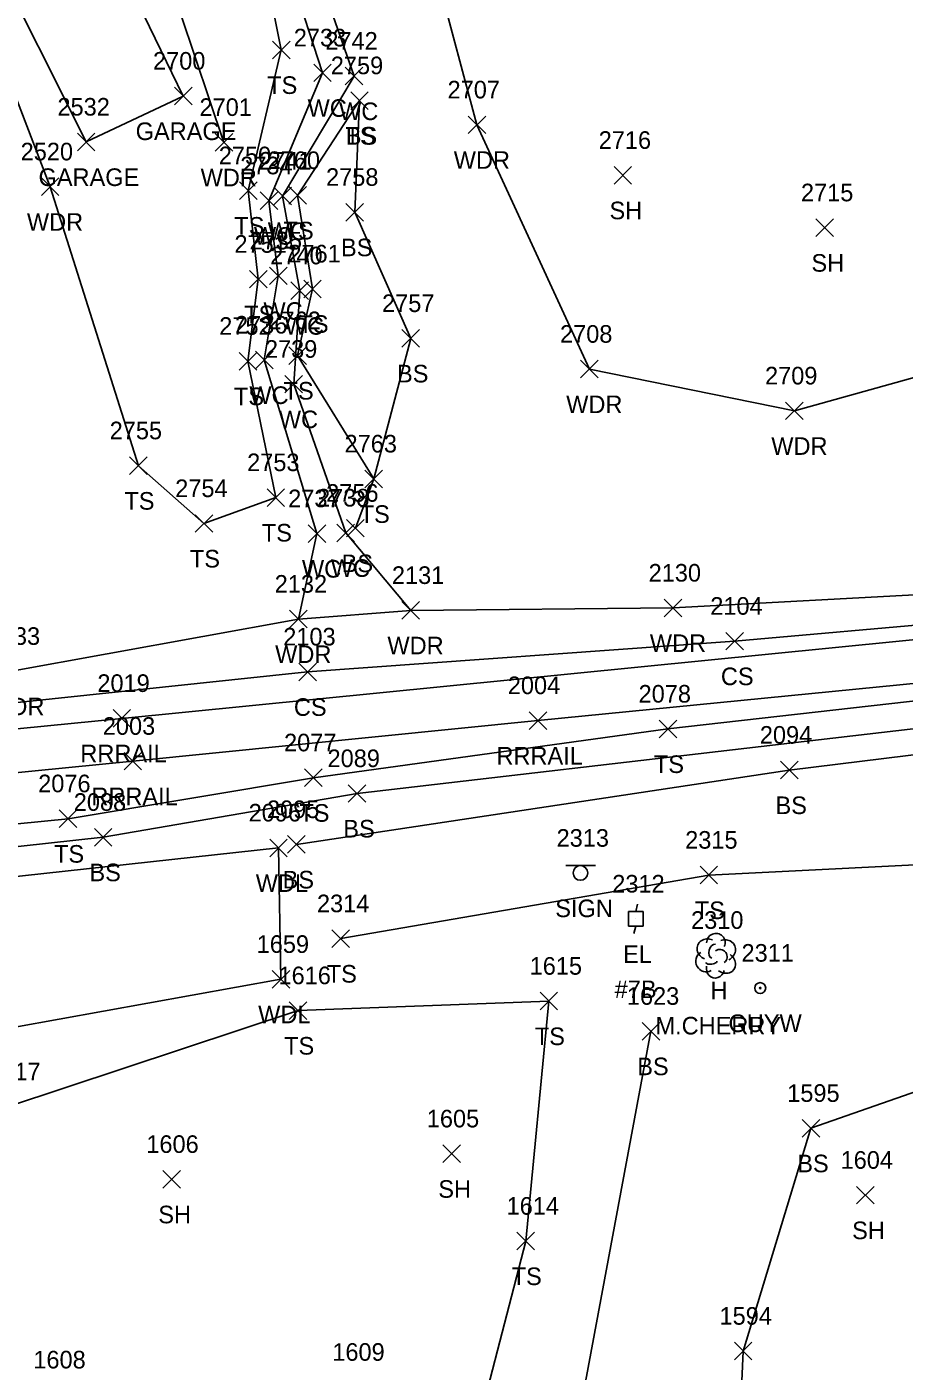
# Model space of a CAD drawing. Extents: x 1609623 to 1616187, y 756677 to 762826.
# Drawn here: x 1610422.7 to 1610522.3, y 761769.2 to 761921.9 of the extents above; entities that cross this region are included whole.
import ezdxf

# ---------------------------------------------------------------- set-up
doc = ezdxf.new("R2010")
doc.units = 0
for name, color, linetype in [('L_A', 7, 'Continuous'), ('L_C', 7, 'Continuous'), ('L_I', 7, 'Continuous'), ('L_TIC', 7, 'Continuous'), ('LAWA', 7, 'Continuous'), ('LAWE', 7, 'Continuous'), ('LBC', 7, 'Continuous'), ('LELB', 7, 'Continuous'), ('LTD', 7, 'Continuous'), ('R_A', 7, 'Continuous'), ('R_I', 7, 'Continuous'), ('R_TIC', 7, 'Continuous'), ('RR', 7, 'Continuous'), ('S_A', 7, 'Continuous'), ('S_I', 7, 'Continuous'), ('SSGN', 7, 'Continuous'), ('U_A', 7, 'Continuous'), ('U_C', 7, 'Continuous'), ('U_I', 7, 'Continuous'), ('UEPT', 7, 'Continuous'), ('UPGW', 7, 'Continuous')]:
    doc.layers.add(name, color=color, linetype=linetype)

msp = doc.modelspace()

# ---------------------------------------------------------------- linework, layer by layer
at = {"layer": 'L_TIC'}
for points in [[(1610450.55, 761918.33), (1610452.55, 761920.33)], [(1610452.55, 761918.33), (1610450.55, 761920.33)], [(1610455.24, 761915.73), (1610457.24, 761917.73)], [(1610457.24, 761915.73), (1610455.24, 761917.73)], [(1610458.82, 761915.36), (1610460.82, 761917.36)], [(1610460.82, 761915.36), (1610458.82, 761917.36)], [(1610439.42, 761913.09), (1610441.42, 761915.09)], [(1610441.42, 761913.09), (1610439.42, 761915.09)], [(1610459.44, 761912.57), (1610461.44, 761914.57)], [(1610461.44, 761912.57), (1610459.44, 761914.57)], [(1610459.44, 761912.57), (1610461.44, 761914.57)], [(1610461.44, 761912.57), (1610459.44, 761914.57)], [(1610472.78, 761909.82), (1610474.78, 761911.82)], [(1610474.78, 761909.82), (1610472.78, 761911.82)], [(1610428.4, 761907.87), (1610430.4, 761909.87)], [(1610430.4, 761907.87), (1610428.4, 761909.87)], [(1610444.04, 761907.83), (1610446.04, 761909.83)], [(1610446.04, 761907.83), (1610444.04, 761909.83)], [(1610489.34, 761904.09), (1610491.34, 761906.09)], [(1610491.34, 761904.09), (1610489.34, 761906.09)], [(1610424.31, 761902.78), (1610426.31, 761904.78)], [(1610426.31, 761902.78), (1610424.31, 761904.78)], [(1610446.81, 761902.34), (1610448.81, 761904.34)], [(1610448.81, 761902.34), (1610446.81, 761904.34)], [(1610449.15, 761901.2), (1610451.15, 761903.2)], [(1610451.15, 761901.2), (1610449.15, 761903.2)], [(1610450.71, 761901.73), (1610452.71, 761903.73)], [(1610452.71, 761901.73), (1610450.71, 761903.73)], [(1610452.41, 761901.8), (1610454.41, 761903.8)], [(1610454.41, 761901.8), (1610452.41, 761903.8)], [(1610458.9, 761899.89), (1610460.9, 761901.89)], [(1610460.9, 761899.89), (1610458.9, 761901.89)], [(1610512.27, 761898.13), (1610514.27, 761900.13)], [(1610514.27, 761898.13), (1610512.27, 761900.13)], [(1610447.94, 761892.28), (1610449.94, 761894.28)], [(1610449.94, 761892.28), (1610447.94, 761894.28)], [(1610450.22, 761892.66), (1610452.22, 761894.66)], [(1610452.22, 761892.66), (1610450.22, 761894.66)], [(1610452.65, 761890.97), (1610454.65, 761892.97)], [(1610454.65, 761890.97), (1610452.65, 761892.97)], [(1610454.1, 761891.18), (1610456.1, 761893.18)], [(1610456.1, 761891.18), (1610454.1, 761893.18)], [(1610465.26, 761885.55), (1610467.26, 761887.55)], [(1610467.26, 761885.55), (1610465.26, 761887.55)], [(1610446.77, 761882.96), (1610448.77, 761884.96)], [(1610448.77, 761882.96), (1610446.77, 761884.96)], [(1610448.62, 761883.1), (1610450.62, 761885.1)], [(1610450.62, 761883.1), (1610448.62, 761885.1)], [(1610452.41, 761883.6), (1610454.41, 761885.6)], [(1610454.41, 761883.6), (1610452.41, 761885.6)], [(1610485.55, 761882.06), (1610487.55, 761884.06)], [(1610487.55, 761882.06), (1610485.55, 761884.06)], [(1610451.97, 761880.35), (1610453.97, 761882.35)], [(1610453.97, 761880.35), (1610451.97, 761882.35)], [(1610508.83, 761877.32), (1610510.83, 761879.32)], [(1610510.83, 761877.32), (1610508.83, 761879.32)], [(1610434.33, 761871.09), (1610436.33, 761873.09)], [(1610436.33, 761871.09), (1610434.33, 761873.09)], [(1610461.05, 761869.59), (1610463.05, 761871.59)], [(1610463.05, 761869.59), (1610461.05, 761871.59)], [(1610449.94, 761867.47), (1610451.94, 761869.47)], [(1610451.94, 761867.47), (1610449.94, 761869.47)], [(1610441.77, 761864.52), (1610443.77, 761866.52)], [(1610443.77, 761864.52), (1610441.77, 761866.52)], [(1610454.6, 761863.37), (1610456.6, 761865.37)], [(1610456.6, 761863.37), (1610454.6, 761865.37)], [(1610457.88, 761863.45), (1610459.88, 761865.45)], [(1610459.88, 761863.45), (1610457.88, 761865.45)], [(1610458.97, 761863.99), (1610460.97, 761865.99)], [(1610460.97, 761863.99), (1610458.97, 761865.99)], [(1610452.5, 761853.66), (1610454.5, 761855.66)], [(1610454.5, 761853.66), (1610452.5, 761855.66)], [(1610465.25, 761854.65), (1610467.25, 761856.65)], [(1610467.25, 761854.65), (1610465.25, 761856.65)], [(1610495.05, 761854.92), (1610497.05, 761856.92)], [(1610497.05, 761854.92), (1610495.05, 761856.92)], [(1610502.04, 761851.15), (1610504.04, 761853.15)], [(1610504.04, 761851.15), (1610502.04, 761853.15)], [(1610453.55, 761847.66), (1610455.55, 761849.66)], [(1610455.55, 761847.66), (1610453.55, 761849.66)], [(1610494.46, 761841.17), (1610496.46, 761843.17)], [(1610496.46, 761841.17), (1610494.46, 761843.17)], [(1610454.2, 761835.63), (1610456.2, 761837.63)], [(1610456.2, 761835.63), (1610454.2, 761837.63)], [(1610508.24, 761836.5), (1610510.24, 761838.5)], [(1610510.24, 761836.5), (1610508.24, 761838.5)], [(1610459.16, 761833.84), (1610461.16, 761835.84)], [(1610461.16, 761833.84), (1610459.16, 761835.84)], [(1610426.34, 761830.98), (1610428.34, 761832.98)], [(1610428.34, 761830.98), (1610426.34, 761832.98)], [(1610430.33, 761828.87), (1610432.33, 761830.87)], [(1610432.33, 761828.87), (1610430.33, 761830.87)], [(1610450.24, 761827.66), (1610452.24, 761829.66)], [(1610452.24, 761827.66), (1610450.24, 761829.66)], [(1610452.27, 761828.05), (1610454.27, 761830.05)], [(1610454.27, 761828.05), (1610452.27, 761830.05)], [(1610499.11, 761824.57), (1610501.11, 761826.57)], [(1610501.11, 761824.57), (1610499.11, 761826.57)], [(1610457.31, 761817.35), (1610459.31, 761819.35)], [(1610459.31, 761817.35), (1610457.31, 761819.35)], [(1610450.51, 761812.73), (1610452.51, 761814.73)], [(1610452.51, 761812.73), (1610450.51, 761814.73)], [(1610480.94, 761810.25), (1610482.94, 761812.25)], [(1610482.94, 761810.25), (1610480.94, 761812.25)], [(1610452.47, 761809.17), (1610454.47, 761811.17)], [(1610454.47, 761809.17), (1610452.47, 761811.17)], [(1610492.54, 761806.83), (1610494.54, 761808.83)], [(1610494.54, 761806.83), (1610492.54, 761808.83)], [(1610510.71, 761795.8), (1610512.71, 761797.8)], [(1610512.71, 761795.8), (1610510.71, 761797.8)], [(1610469.9, 761792.9), (1610471.9, 761794.9)], [(1610471.9, 761792.9), (1610469.9, 761794.9)], [(1610438.1, 761790), (1610440.1, 761792)], [(1610440.1, 761790), (1610438.1, 761792)], [(1610516.89, 761788.2), (1610518.89, 761790.2)], [(1610518.89, 761788.2), (1610516.89, 761790.2)], [(1610478.31, 761782.98), (1610480.31, 761784.98)], [(1610480.31, 761782.98), (1610478.31, 761784.98)], [(1610503.01, 761770.48), (1610505.01, 761772.48)], [(1610505.01, 761770.48), (1610503.01, 761772.48)]]:
    msp.add_lwpolyline(points, dxfattribs=at)
at = {"layer": 'LAWA'}
for points in [[(1610445.04, 761908.83), (1610435.27, 761937.94), (1610428.03, 761952.27), (1610444.11, 761957.6), (1610456.15, 761960.47), (1610466.39, 761938.5), (1610473.78, 761910.82), (1610486.55, 761883.06), (1610509.83, 761878.32), (1610529.26, 761883.73)], [(1610414.2, 761932.81), (1610425.31, 761903.78)], [(1610526.97, 761857.61), (1610496.05, 761855.92), (1610466.25, 761855.65), (1610453.5, 761854.66), (1610420.91, 761848.73), (1610387.01, 761845.92), (1610353.13, 761844.36), (1610319.01, 761845.83), (1610291.04, 761846.73), (1610266.51, 761849.04), (1610263.26, 761856.4), (1610283.44, 761862.62), (1610306.38, 761865.12), (1610332.85, 761874.22), (1610329.32, 761884.2), (1610350.34, 761886.85), (1610367.24, 761893.33), (1610366.39, 761903.57), (1610364.69, 761910.04), (1610391.22, 761924.07)], [(1610451.24, 761828.66), (1610407.6, 761823.89)], [(1610451.24, 761828.66), (1610451.51, 761813.73)], [(1610345.84, 761791.3), (1610361.28, 761805.04), (1610373.79, 761806.09), (1610389.67, 761801.21), (1610404.63, 761797.3), (1610416.21, 761807.39), (1610451.51, 761813.73)]]:
    msp.add_lwpolyline(points, dxfattribs=at)
at = {"layer": 'LAWE'}
for points in [[(1610448.89, 761956.69), (1610449.21, 761938.42), (1610456.24, 761916.73), (1610450.15, 761902.2), (1610451.22, 761893.66), (1610449.62, 761884.1), (1610455.6, 761864.37)], [(1610458.88, 761864.45), (1610452.97, 761881.35), (1610453.65, 761891.97), (1610451.71, 761902.73), (1610459.82, 761916.36), (1610452.03, 761938.7), (1610451.55, 761957.44)], [(1610455.6, 761864.37), (1610453.5, 761854.66)], [(1610458.88, 761864.45), (1610466.25, 761855.65)]]:
    msp.add_lwpolyline(points, dxfattribs=at)
at = {"layer": 'LBC'}
for points in [[(1610429.4, 761908.87), (1610418.49, 761930.6), (1610429.63, 761936.35), (1610440.42, 761914.09)], [(1610440.42, 761914.09), (1610429.4, 761908.87)]]:
    msp.add_lwpolyline(points, dxfattribs=at)
at = {"layer": 'LELB'}
for points in [[(1610448.1, 761955.96), (1610448.1, 761936.54), (1610451.55, 761919.33), (1610447.81, 761903.34), (1610448.94, 761893.28), (1610447.77, 761883.96), (1610450.94, 761868.47), (1610442.77, 761865.52), (1610435.33, 761872.09)], [(1610460.44, 761913.57), (1610453.41, 761902.8), (1610455.1, 761892.18), (1610453.41, 761884.6), (1610462.05, 761870.59)], [(1610466.26, 761886.55), (1610459.9, 761900.89), (1610460.44, 761913.57)], [(1610435.33, 761872.09), (1610425.31, 761903.78)], [(1610466.26, 761886.55), (1610462.05, 761870.59)], [(1610462.05, 761870.59), (1610459.97, 761864.99)], [(1610249.62, 761843.74), (1610287.86, 761840.93), (1610324.56, 761839.21), (1610370.55, 761840.35), (1610409.04, 761843.86), (1610454.55, 761848.66), (1610503.04, 761852.15), (1610552.78, 761856.55), (1610588.39, 761859.94), (1610611.21, 761862.91), (1610623.76, 761863.72)], [(1610374.2, 761828.12), (1610391.3, 761828.41), (1610427.34, 761831.98), (1610455.2, 761836.63), (1610495.46, 761842.17), (1610541.65, 761847.42), (1610587.47, 761851.63)], [(1610375.61, 761825.4), (1610403, 761826.76), (1610431.33, 761829.87), (1610460.16, 761834.84), (1610555.2, 761845.9), (1610597.96, 761850.1), (1610598.21, 761846.78), (1610555.29, 761843.18), (1610509.24, 761837.5), (1610453.27, 761829.05)], [(1610458.31, 761818.35), (1610500.11, 761825.57), (1610532.62, 761827.17), (1610565.89, 761832.19), (1610581.09, 761835.33), (1610600.61, 761838.66), (1610596.75, 761828.31)], [(1610493.54, 761807.83), (1610484.15, 761757.42), (1610484.55, 761721.1), (1610476.31, 761717.56), (1610462.82, 761719), (1610432.23, 761731.26), (1610407.92, 761738.73), (1610372.44, 761750.91), (1610345.83, 761758.18), (1610340.75, 761759.13), (1610336.33, 761759.9), (1610330.48, 761773.16), (1610321.56, 761783.18), (1610327.07, 761799.85), (1610336.71, 761810.65), (1610352.98, 761818.88), (1610362.46, 761822.54)], [(1610419.05, 761750.7), (1610448.86, 761741.64), (1610467.36, 761735.16), (1610472.33, 761756.91), (1610479.31, 761783.98), (1610481.94, 761811.25), (1610453.47, 761810.17), (1610420.45, 761799.24), (1610406.2, 761793.3), (1610384.28, 761797.2), (1610367.96, 761799.15), (1610357.1, 761783.9)], [(1610502.31, 761711.9), (1610502.71, 761742.43), (1610504.01, 761771.48), (1610511.71, 761796.8), (1610527.85, 761802.46)]]:
    msp.add_lwpolyline(points, dxfattribs=at)
at = {"layer": 'LTD'}
msp.add_line((1610500.86, 761816.46), (1610500.86, 761816.46), dxfattribs=at)
msp.add_line((1610500.86, 761816.46), (1610500.86, 761816.46), dxfattribs=at)
msp.add_arc((1610500.91, 761817.89), 1.05, 335.5272, 180.9563, dxfattribs=at)
for centre, major_axis, ratio, start_param, end_param in [((1610500.07, 761817.12), (1.21, -0.51), 0.895232, 1.570796, 4.712389), ((1610500.66, 761816.91), (-0.208, -0.792), 0.645439, 3.141593, 6.283185), ((1610501.91, 761817.04), (-1.14, -0.48), 0.949671, 1.570796, 4.712389), ((1610499.78, 761815.75), (0.58, -1.04), 0.959034, 3.141593, 6.283185), ((1610501.36, 761816.29), (-0.5, 0.667), 0.989748, 3.141593, 6.283185), ((1610501.86, 761815.62), (-1.09, 0.79), 0.841452, 1.570796, 4.712389), ((1610500.86, 761814.96), (0.26, 1.06), 0.942809, 1.570796, 4.712389), ((1610500.41, 761815.71), (-0.625, -0.083), 0.423636, 0, 3.141593)]:
    msp.add_ellipse(centre, major_axis=major_axis, ratio=ratio, start_param=start_param, end_param=end_param, dxfattribs=at)
at = {"layer": 'R_TIC'}
for points in [[(1610432.45, 761842.38), (1610434.45, 761844.38)], [(1610434.45, 761842.38), (1610432.45, 761844.38)], [(1610479.7, 761842.13), (1610481.7, 761844.13)], [(1610481.7, 761842.13), (1610479.7, 761844.13)], [(1610433.7, 761837.51), (1610435.7, 761839.51)], [(1610435.7, 761837.51), (1610433.7, 761839.51)]]:
    msp.add_lwpolyline(points, dxfattribs=at)
at = {"layer": 'RR'}
for points in [[(1610920.34, 761877.5), (1610875.2, 761880.63), (1610823.88, 761880.35), (1610770.14, 761877.16), (1610718.25, 761872.56), (1610624.39, 761862.75), (1610528.95, 761852.85), (1610433.45, 761843.38), (1610390.08, 761839.1), (1610343.15, 761834.31), (1610326.86, 761832.49), (1610295.2, 761829.73), (1610250.28, 761826.15), (1610201.81, 761823.95), (1610155.3, 761823.62), (1610106.26, 761824.63), (1610057.65, 761827.02), (1610007.52, 761831.91), (1609961.32, 761837.48), (1609915.47, 761844.69), (1609871.57, 761853.1), (1609828.18, 761862.73), (1609811.27, 761866.9)], [(1609812.23, 761861.59), (1609849.51, 761852.68), (1609889.11, 761844.53), (1609934.67, 761836.61), (1609980.82, 761829.97), (1610026.24, 761824.91), (1610071.82, 761821.22), (1610118.39, 761819.39), (1610165.38, 761818.61), (1610213.1, 761819.4), (1610261.76, 761821.96), (1610309.94, 761826.07), (1610356.6, 761830.72), (1610389.15, 761834), (1610434.7, 761838.51), (1610480.7, 761843.13), (1610575.97, 761852.51), (1610672.94, 761862.83), (1610719.08, 761867.65), (1610767.25, 761871.97), (1610815.87, 761875.05), (1610864.69, 761875.82), (1610894.81, 761874.78)]]:
    msp.add_lwpolyline(points, dxfattribs=at)
at = {"layer": 'SSGN'}
for p, q in [((1610483.88, 761826.64), (1610487.22, 761826.64)), ((1610485.53, 761825.81), (1610485.53, 761825.81))]:
    msp.add_line(p, q, dxfattribs=at)
msp.add_circle((1610485.53, 761825.81), 0.833, dxfattribs=at)
at = {"layer": 'UEPT'}
for p, q in [((1610492, 761822.26), (1610491.83, 761821.42)), ((1610491, 761819.76), (1610491, 761821.42)), ((1610491, 761821.42), (1610492.67, 761821.42)), ((1610491.83, 761820.59), (1610491.83, 761820.59)), ((1610492.67, 761821.42), (1610492.67, 761819.76)), ((1610492.67, 761819.76), (1610491, 761819.76)), ((1610491.58, 761818.92), (1610491.83, 761819.76))]:
    msp.add_line(p, q, dxfattribs=at)
at = {"layer": 'UPGW'}
for radius in [0.625, 0.0833]:
    msp.add_circle((1610505.94, 761812.73), radius, dxfattribs=at)

# ---------------------------------------------------------------- texts
at = {"layer": 'L_A'}
for s, p in [('TS', (1610449.96, 761914.33)), ('WC', (1610454.54, 761911.73)), ('WC', (1610458.12, 761911.36)), ('GARAGE', (1610435.02, 761909.09)), ('TS', (1610458.85, 761908.57)), ('BS', (1610458.88, 761908.57)), ('WDR', (1610471.14, 761905.82)), ('GARAGE', (1610423.99, 761903.87)), ('WDR', (1610442.4, 761903.83)), ('SH', (1610488.83, 761900.09)), ('WDR', (1610422.67, 761898.78)), ('TS', (1610446.22, 761898.34)), ('WC', (1610448.45, 761897.2)), ('WC', (1610450.02, 761897.73)), ('TS', (1610451.82, 761897.8)), ('BS', (1610458.34, 761895.89)), ('SH', (1610511.76, 761894.13)), ('TS', (1610447.35, 761888.28)), ('WC', (1610449.53, 761888.66)), ('TS', (1610453.51, 761887.18)), ('WC', (1610451.95, 761886.97)), ('BS', (1610464.7, 761881.55)), ('TS', (1610451.82, 761879.6)), ('TS', (1610446.18, 761878.96)), ('WC', (1610447.93, 761879.1)), ('WDR', (1610483.91, 761878.06)), ('WC', (1610451.28, 761876.35)), ('WDR', (1610507.2, 761873.32)), ('TS', (1610433.74, 761867.09)), ('TS', (1610460.46, 761865.59)), ('TS', (1610449.35, 761863.47)), ('TS', (1610441.18, 761860.52)), ('BS', (1610458.41, 761859.99)), ('WC', (1610453.9, 761859.37)), ('WC', (1610457.18, 761859.45)), ('WDR', (1610463.61, 761850.65)), ('WDR', (1610493.41, 761850.92)), ('WDR', (1610450.86, 761849.66)), ('CS', (1610501.48, 761847.15)), ('WDR', (1610418.27, 761843.73)), ('CS', (1610452.99, 761843.66)), ('TS', (1610493.87, 761837.17)), ('BS', (1610507.68, 761832.5)), ('TS', (1610453.61, 761831.63)), ('BS', (1610458.6, 761829.84)), ('TS', (1610425.75, 761826.98)), ('BS', (1610429.77, 761824.87)), ('WDL', (1610448.66, 761823.66)), ('BS', (1610451.71, 761824.05)), ('TS', (1610498.52, 761820.57)), ('TS', (1610456.72, 761813.35)), ('H', (1610500.3, 761811.46)), ('WDL', (1610448.93, 761808.73)), ('TS', (1610480.35, 761806.25)), ('TS', (1610451.88, 761805.17)), ('BS', (1610491.98, 761802.83)), ('BS', (1610510.15, 761791.8)), ('SH', (1610469.39, 761788.9)), ('SH', (1610437.59, 761786)), ('SH', (1610516.38, 761784.2)), ('TS', (1610477.72, 761778.98))]:
    msp.add_text(s, height=2, dxfattribs=at).set_placement(p)
at = {"layer": 'L_C'}
msp.add_text('M.CHERRY', height=2, dxfattribs=at).set_placement((1610494.05, 761807.46))
at = {"layer": 'L_I'}
for s, p in [('2733', (1610452.98, 761919.73)), ('2742', (1610456.56, 761919.36)), ('2700', (1610436.99, 761917.09)), ('2759', (1610457.18, 761916.57)), ('2759', (1610457.18, 761916.57)), ('2707', (1610470.44, 761913.82)), ('2532', (1610426.14, 761911.87)), ('2701', (1610442.27, 761911.83)), ('2716', (1610487.6, 761908.09)), ('2520', (1610421.96, 761906.78)), ('2750', (1610444.46, 761906.34)), ('2741', (1610449.02, 761905.73)), ('2760', (1610450.01, 761905.8)), ('2734', (1610446.89, 761905.2)), ('2758', (1610456.64, 761903.89)), ('2715', (1610510.57, 761902.13)), ('2735', (1610447.96, 761896.66)), ('2751', (1610446.24, 761896.28)), ('2740', (1610450.3, 761894.97)), ('2761', (1610452.36, 761895.18)), ('2757', (1610463, 761889.55)), ('2762', (1610450.1, 761887.6)), ('2752', (1610444.51, 761886.96)), ('2736', (1610446.3, 761887.1)), ('2708', (1610483.21, 761886.06)), ('2739', (1610449.7, 761884.35)), ('2709', (1610506.49, 761881.32)), ('2755', (1610432.07, 761875.09)), ('2763', (1610458.74, 761873.59)), ('2753', (1610447.68, 761871.47)), ('2754', (1610439.51, 761868.52)), ('2737', (1610452.34, 761867.37)), ('2738', (1610455.62, 761867.45)), ('2756', (1610456.65, 761867.99)), ('2131', (1610464.12, 761858.65)), ('2130', (1610493.27, 761858.92)), ('2132', (1610450.81, 761857.66)), ('2104', (1610500.27, 761855.15)), ('2133', (1610418.22, 761851.73)), ('2103', (1610451.78, 761851.66)), ('2078', (1610492.13, 761845.17)), ('2094', (1610505.9, 761840.5)), ('2077', (1610451.87, 761839.63)), ('2089', (1610456.81, 761837.84)), ('2076', (1610423.95, 761834.98)), ('2088', (1610427.99, 761832.87)), ('2096', (1610447.85, 761831.66)), ('2095', (1610449.93, 761832.05)), ('2315', (1610497.42, 761828.57)), ('2314', (1610455.61, 761821.35)), ('2310', (1610498.09, 761819.46)), ('1659', (1610448.76, 761816.73)), ('1615', (1610479.76, 761814.25)), ('1616', (1610451.24, 761813.17)), ('1623', (1610490.8, 761810.83)), ('1617', (1610418.27, 761802.24)), ('1595', (1610509.01, 761799.8)), ('1605', (1610468.08, 761796.9)), ('1606', (1610436.23, 761794)), ('1604', (1610515.07, 761792.2)), ('1614', (1610477.14, 761786.98)), ('1594', (1610501.32, 761774.48)), ('1609', (1610457.35, 761770.38)), ('1608', (1610423.4, 761769.51))]:
    msp.add_text(s, height=2, dxfattribs=at).set_placement(p)
at = {"layer": 'R_A'}
for p in [(1610428.74, 761838.38), (1610475.99, 761838.13), (1610429.99, 761833.51)]:
    msp.add_text('RRRAIL', height=2, dxfattribs=at).set_placement(p)
at = {"layer": 'R_I'}
for s, p in [('2019', (1610430.67, 761846.38)), ('2004', (1610477.28, 761846.13)), ('2003', (1610431.29, 761841.51))]:
    msp.add_text(s, height=2, dxfattribs=at).set_placement(p)
at = {"layer": 'S_A'}
msp.add_text('SIGN', height=2, dxfattribs=at).set_placement((1610482.67, 761820.79))
at = {"layer": 'S_I'}
msp.add_text('2313', height=2, dxfattribs=at).set_placement((1610482.82, 761828.79))
at = {"layer": 'U_A'}
for s, p in [('EL', (1610490.37, 761815.59)), ('GUYW', (1610502.34, 761807.73))]:
    msp.add_text(s, height=2, dxfattribs=at).set_placement(p)
at = {"layer": 'U_C'}
msp.add_text('#7B', height=2, dxfattribs=at).set_placement((1610489.42, 761811.59))
at = {"layer": 'U_I'}
for s, p in [('2312', (1610489.14, 761823.59)), ('2311', (1610503.82, 761815.73))]:
    msp.add_text(s, height=2, dxfattribs=at).set_placement(p)

doc.saveas('drawing.dxf')
